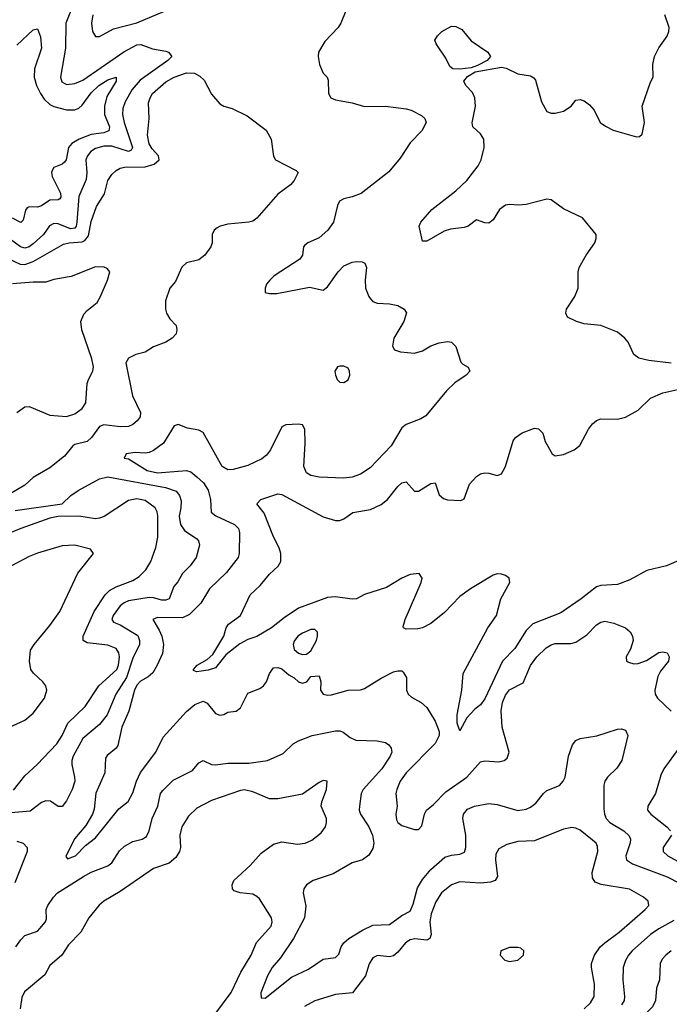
# Model space of a CAD drawing. Header units: inches. Extents: x 1649636 to 1815363, y 506543 to 641975.
# Tile 461 of 656: x 1761384 to 1764521, y 523992 to 528747. Entities that reach past the tile are written whole.
import ezdxf

# ---------------------------------------------------------------- set-up
doc = ezdxf.new("R2010")
doc.units = ezdxf.units.IN
doc.header["$MEASUREMENT"] = 0
doc.layers.add('B7562', color=7, linetype='Continuous')

msp = doc.modelspace()

# ---------------------------------------------------------------- linework, layer by layer
at = {"layer": 'B7562', "color": 5}
for points, elevation in [([(1761648, 528830), (1761607.5, 528730), (1761605, 528610), (1761581.6, 528470), (1761587.4, 528447.4), (1761610, 528433.8), (1761650, 528439), (1761690, 528455.4), (1761887.3, 528592.7), (1761950, 528625.8), (1761970, 528627.3), (1762026.3, 528606.3), (1762090, 528595), (1762103.1, 528590), (1762119.5, 528570), (1762099.2, 528550), (1761965.5, 528454.5), (1761926.9, 528410), (1761893.2, 528350), (1761882.5, 528317.5), (1761880.1, 528290), (1761888.9, 528250), (1761929.3, 528130.7), (1761923, 528117), (1761909.9, 528109.9), (1761830, 528136.5), (1761790, 528137.1), (1761750, 528125.1), (1761727.7, 528110), (1761711.8, 528090), (1761704.5, 528070), (1761708.1, 528010), (1761705.1, 527974.9), (1761670, 527894), (1761660.2, 527770), (1761656.5, 527750), (1761650, 527740.8), (1761630, 527736.7), (1761570, 527761.7), (1761550, 527763.4), (1761527.7, 527752.3), (1761499.1, 527710), (1761450, 527664.3), (1761430, 527649.5), (1761410, 527643.8), (1761388.4, 527650), (1761310, 527708.8)], 440), ([(1762959.6, 528790), (1762935.1, 528730), (1762922.4, 528710), (1762858, 528642), (1762827.8, 528590), (1762826, 528570), (1762831.8, 528530), (1762849.5, 528489.5), (1762868.7, 528470), (1762874.6, 528454.6), (1762876.2, 528390), (1762886.6, 528370), (1762910, 528360.5), (1762990, 528346), (1763050, 528327.7), (1763150, 528328.9), (1763250, 528317.2), (1763275.1, 528310), (1763324.1, 528284.1), (1763340.7, 528270), (1763346.3, 528250), (1763326.6, 528210), (1763270, 528152.7), (1763221.5, 528078.5), (1763167.2, 528012.8), (1763032.9, 527907.1), (1762990, 527891.1), (1762950, 527882.8), (1762929.1, 527870.9), (1762918.7, 527850), (1762899.7, 527770), (1762872.2, 527730), (1762830, 527693.8), (1762775.1, 527670), (1762761.4, 527658.6), (1762755.1, 527650), (1762749.7, 527610), (1762736.4, 527590), (1762613.6, 527510), (1762591.8, 527490), (1762576.2, 527470), (1762569.5, 527450), (1762569.3, 527430), (1762590, 527424.4), (1762625.3, 527425.3), (1762784.2, 527455.8), (1762850, 527441.8), (1762870, 527456.9), (1762921.6, 527530), (1762950, 527557.8), (1762990, 527575.5), (1763010, 527579.7), (1763038, 527578), (1763051.1, 527571.1), (1763058.7, 527550), (1763052.4, 527490), (1763054.7, 527450), (1763069.7, 527410), (1763078.4, 527398.4), (1763090, 527386.3), (1763110, 527378.3), (1763170, 527375.1), (1763210, 527367.3), (1763241.2, 527350), (1763251.5, 527331.5), (1763239.7, 527290), (1763191.2, 527210), (1763184.2, 527170), (1763193.4, 527153.4), (1763223.1, 527143.1), (1763290, 527136.9), (1763330, 527147.8), (1763370, 527171.5), (1763410, 527187), (1763450, 527192.7), (1763469.3, 527189.3), (1763490, 527168.7), (1763514, 527094), (1763523.6, 527083.6), (1763549.3, 527069.3), (1763557.2, 527050), (1763539.3, 527030), (1763486, 526994), (1763444.4, 526955.6), (1763345.6, 526834.4), (1763320.6, 526819.4), (1763250, 526792.3), (1763230, 526776.9), (1763177.8, 526690), (1763076.5, 526583.5), (1763030, 526552), (1762990, 526538.4), (1762950, 526533.8), (1762830, 526537.4), (1762790, 526545.8), (1762770, 526558.9), (1762755.9, 526590), (1762762.8, 526702.8), (1762760.8, 526770), (1762750, 526790.3), (1762730, 526793.7), (1762670, 526790.5), (1762650, 526780.5), (1762595.7, 526670), (1762575.4, 526644.6), (1762553.5, 526626.5), (1762485.7, 526594.3), (1762414.6, 526574.6), (1762390, 526573.9), (1762362, 526590), (1762270, 526753), (1762250, 526764.9), (1762194.3, 526774.3), (1762150, 526791.8), (1762130, 526785.5), (1762078.3, 526701.7), (1762030, 526667.1), (1762010, 526657.5), (1761990, 526654.5), (1761942.2, 526657.8), (1761898, 526650), (1761888.7, 526630), (1761910, 526626.6), (1761999.7, 526570), (1762050, 526558.8), (1762190, 526570.6), (1762210, 526564.1), (1762240.3, 526540.3), (1762271.9, 526510), (1762294.8, 526474.8), (1762305.2, 526430), (1762309.5, 526369.5), (1762331.4, 526351.4), (1762420.8, 526310), (1762441.5, 526290), (1762445.2, 526270), (1762444.7, 526170), (1762439.1, 526150), (1762382.5, 526077.5), (1762301.2, 525998.8), (1762259.1, 525930), (1762205, 525875), (1762170, 525859.3), (1762050, 525860.7), (1762026.9, 525850), (1762058.5, 525798.5), (1762070.5, 525770), (1762078.6, 525730), (1762073.4, 525686.6), (1762049, 525630), (1762026.8, 525593.2), (1762005.4, 525574.6), (1761967.4, 525552.6), (1761950, 525533.7), (1761938.3, 525510), (1761911.4, 525408.6), (1761877.7, 525330), (1761857.5, 525242.5), (1761850, 525229.1), (1761806.3, 525193.7), (1761799, 525181), (1761794.8, 525110), (1761751.9, 525011.9), (1761744.7, 524935.3), (1761735.8, 524910), (1761704.1, 524855.9), (1761649.3, 524790.7), (1761606.6, 524706.6), (1761615.3, 524695.3), (1761654.7, 524710), (1761701.4, 524758.6), (1761750, 524795.8), (1761863.6, 524936.4), (1761908, 524972), (1761930, 525013), (1761948.3, 525070), (1761968.1, 525111.9), (1762041.5, 525210), (1762077.3, 525282.7), (1762190, 525406.3), (1762230, 525439.8), (1762270, 525455.6), (1762290, 525446.3), (1762330, 525396), (1762350, 525388.5), (1762370, 525391.3), (1762390, 525403), (1762430, 525407.6), (1762450, 525423.7), (1762485.4, 525494.6), (1762543.1, 525516.9), (1762562, 525530), (1762575.5, 525550), (1762590.5, 525589.5), (1762610, 525617.2), (1762630, 525619.3), (1762650, 525612), (1762683.6, 525583.6), (1762710, 525569), (1762730, 525549), (1762750, 525544), (1762770.7, 525549.3), (1762790, 525575.3), (1762830, 525578), (1762839, 525550), (1762837.2, 525510), (1762849.2, 525490), (1762870, 525484.7), (1762890, 525486.2), (1762970, 525509.9), (1763030, 525511.5), (1763050, 525517.3), (1763130, 525568.1), (1763190, 525597.6), (1763210, 525603.5), (1763230, 525602), (1763236.6, 525596.6), (1763251.6, 525570), (1763252.1, 525510), (1763259.7, 525490), (1763275.5, 525475.5), (1763322.6, 525450), (1763350, 525425.1), (1763390, 525359.7), (1763409.9, 525310), (1763409.3, 525290), (1763390, 525252.1), (1763249.9, 525110), (1763222.2, 525070), (1763205.3, 525030), (1763200.7, 525010), (1763207.7, 524950), (1763200.7, 524910), (1763203.4, 524883.4), (1763210, 524869.7), (1763230, 524855.1), (1763290, 524836.4), (1763310, 524836.9), (1763325.9, 524854.1), (1763338.8, 524910), (1763349.1, 524930), (1763382.2, 524957.8), (1763441.3, 525018.7), (1763542.9, 525090), (1763610, 525163.1), (1763630, 525167.6), (1763697, 525163), (1763724, 525170), (1763738.4, 525181.6), (1763747.8, 525210), (1763714.2, 525330), (1763709.5, 525409.5), (1763714.8, 525450), (1763730, 525485.4), (1763750, 525510.8), (1763815.9, 525544.1), (1763850, 525628), (1763881.1, 525670), (1763925.9, 525714.1), (1763950, 525728.9), (1763970, 525734.5), (1764045.6, 525734.4), (1764070, 525740.4), (1764123, 525777), (1764170, 525825.1), (1764190, 525837.8), (1764210, 525842.8), (1764253.6, 525833.6), (1764310, 525811.2), (1764331.3, 525791.3), (1764343.1, 525770), (1764345.8, 525750), (1764332.9, 525707.1), (1764312.3, 525670), (1764314, 525650), (1764324.2, 525644.2), (1764350, 525636.9), (1764370, 525638.9), (1764410, 525652.8), (1764470, 525691.2), (1764490, 525695.1), (1764510, 525689.2), (1764520.7, 525670), (1764516.3, 525650), (1764479.1, 525600.9), (1764465.3, 525574.7), (1764450.7, 525510), (1764452.5, 525490), (1764464.1, 525470), (1764530, 525408.5)], 440), ([(1761738.3, 528770), (1761731, 528730), (1761736.1, 528690), (1761750, 528666.4), (1761770, 528665.3), (1761837.2, 528702.8), (1761950, 528732.2), (1762145.3, 528814.7)], 460), ([(1764530, 527088.9), (1764421.8, 527101.8), (1764373, 527113), (1764349.6, 527130), (1764321.7, 527190), (1764306, 527210), (1764270, 527238.9), (1764190, 527269.7), (1764110, 527279.2), (1764073.2, 527290), (1764029.4, 527310), (1764020.9, 527330), (1764025.2, 527350), (1764065.2, 527410), (1764081.2, 527450), (1764080.7, 527530), (1764086.3, 527550), (1764119.1, 527610), (1764160.5, 527670), (1764168.2, 527690), (1764168, 527710), (1764102.4, 527790), (1764010, 527833.3), (1763950, 527876.8), (1763930, 527879.8), (1763830, 527855.3), (1763792, 527852), (1763750, 527855.1), (1763730, 527851.1), (1763700.9, 527830), (1763670, 527780.9), (1763650, 527764.2), (1763630, 527766.3), (1763590, 527780.7), (1763549.2, 527750.8), (1763530, 527744.2), (1763464.7, 527735.3), (1763434.6, 527725.4), (1763350, 527677.2), (1763330, 527678), (1763312.7, 527750), (1763320.9, 527770), (1763374, 527830), (1763490, 527920.7), (1763543.1, 527970), (1763598.4, 528041.6), (1763612.7, 528070), (1763626.3, 528130), (1763625.3, 528170), (1763610, 528195.8), (1763573, 528230), (1763568.6, 528248.6), (1763585.3, 528330), (1763582.3, 528370), (1763570, 528395.4), (1763538.7, 528430), (1763529.6, 528450), (1763547.1, 528472.9), (1763583.9, 528496.1), (1763710, 528517.4), (1763733.6, 528513.6), (1763790, 528486.4), (1763850, 528476.3), (1763866, 528466), (1763874.4, 528454.4), (1763903.6, 528350), (1763930, 528304.6), (1763950, 528295.6), (1763970, 528295.3), (1764010, 528305.3), (1764047, 528330), (1764070, 528358.8), (1764090, 528362), (1764110, 528355.5), (1764136.2, 528336.2), (1764157.3, 528310), (1764186.8, 528250), (1764212.8, 528232.8), (1764250, 528214), (1764362, 528182), (1764376.8, 528183.2), (1764390, 528194.8), (1764401, 528250), (1764389.5, 528330), (1764430, 528446), (1764443.7, 528470), (1764442, 528530), (1764448.6, 528570), (1764470, 528610.6), (1764510, 528667.7), (1764519.2, 528690), (1764519.8, 528710), (1764499, 528770)], 420), ([(1761370, 528624.2), (1761450, 528698.3), (1761470, 528702.3), (1761484.8, 528664.8), (1761489.1, 528610), (1761456.3, 528510), (1761454, 528470), (1761465.5, 528430), (1761484.2, 528390), (1761503, 528363), (1761530, 528338.2), (1761550, 528328.2), (1761610, 528311.4), (1761650, 528311.5), (1761670, 528320.6), (1761685.5, 528334.5), (1761730, 528394.2), (1761766.7, 528430), (1761810, 528456.4), (1761850.3, 528470), (1761850.1, 528450), (1761804.5, 528375.5), (1761793.3, 528330), (1761793.3, 528290), (1761818.1, 528230), (1761814.6, 528210), (1761790, 528201.1), (1761730, 528193.1), (1761672.1, 528170), (1761636.6, 528150), (1761620.7, 528130), (1761609, 528071), (1761601.1, 528058.9), (1761590.1, 528049.9), (1761550, 528033.6), (1761540.9, 528019.1), (1761537.7, 528010), (1761540.5, 527990), (1761580.8, 527910), (1761582.3, 527890), (1761577.7, 527882.3), (1761570, 527877.3), (1761530, 527875.3), (1761490, 527848.6), (1761470, 527841.9), (1761430, 527843), (1761421.3, 527838.7), (1761411.9, 527828.1), (1761400.8, 527779.2), (1761390, 527767.5), (1761350, 527788.5)], 420), ([(1761325.2, 527594.8), (1761387.1, 527567.1), (1761410, 527565.1), (1761450, 527578.9), (1761596.4, 527663.6), (1761624, 527670), (1761685.5, 527674.5), (1761699.4, 527680.6), (1761716.7, 527703.3), (1761730, 527772.8), (1761755.3, 527844.7), (1761793.8, 527906.2), (1761809.5, 527970), (1761830, 528000.3), (1761850, 528019.4), (1761870, 528030.5), (1761890, 528034.6), (1761990, 528035.9), (1762033.1, 528050), (1762058.6, 528070), (1762054.7, 528090), (1762023.5, 528123.5), (1762010, 528147.2), (1762001.2, 528190), (1762009.4, 528270), (1762006.4, 528346.4), (1762013.6, 528370), (1762026.1, 528390), (1762090, 528447.2), (1762130, 528469.9), (1762190, 528491), (1762228.6, 528488.6), (1762254.4, 528474.4), (1762274.9, 528454.9), (1762310, 528387.8), (1762350, 528340.9), (1762370, 528329.6), (1762410, 528318.9), (1762483.1, 528283.1), (1762574.1, 528214.1), (1762599.1, 528170), (1762610, 528088), (1762619, 528070), (1762719.3, 528019.3), (1762728.7, 528010), (1762709.4, 527970), (1762692, 527950), (1762630, 527904.4), (1762530, 527788.2), (1762510, 527774.4), (1762491.1, 527768.9), (1762390, 527760.2), (1762352, 527750), (1762338.1, 527741.9), (1762323.9, 527730), (1762314.5, 527710), (1762313.5, 527670), (1762306.6, 527650), (1762277.6, 527610), (1762250, 527587.2), (1762190, 527572.4), (1762167.2, 527552.8), (1762136.8, 527483.2), (1762109.7, 527450), (1762088.3, 527390), (1762088.2, 527350), (1762093.3, 527330), (1762110, 527302.7), (1762139.3, 527270), (1762142.7, 527250), (1762139.3, 527230), (1762121.2, 527210), (1762090, 527190.4), (1762030, 527167.8), (1761990, 527141.4), (1761944.5, 527130), (1761910, 527112.8), (1761896.9, 527090), (1761929.9, 526930), (1761967.7, 526850), (1761966, 526830), (1761951, 526810), (1761930, 526792.4), (1761910, 526783.2), (1761870, 526780.5), (1761790, 526790.9), (1761770, 526782.8), (1761730.8, 526729.2), (1761710.9, 526710), (1761650, 526696), (1761640.4, 526690), (1761600.6, 526639.4), (1761530, 526582.3), (1761450, 526537), (1761410, 526499.2), (1761330, 526452.1)], 460), ([(1761370, 526850.3), (1761410, 526878), (1761430, 526878.9), (1761530, 526836.9), (1761610, 526831), (1761650, 526843.2), (1761686.2, 526870), (1761703, 526897), (1761710.7, 526990), (1761716.1, 527010), (1761737.8, 527050), (1761740.2, 527070), (1761733.2, 527110), (1761684.2, 527250), (1761679.5, 527290), (1761694.7, 527325.3), (1761710, 527343.6), (1761757.8, 527382.2), (1761772.9, 527407.1), (1761808, 527490), (1761819.3, 527530), (1761806, 527546), (1761792.3, 527552.3), (1761750, 527554.2), (1761633, 527507), (1761550, 527492.8), (1761510, 527479.2), (1761450, 527479.9), (1761350, 527472.1)], 480), ([(1764590, 526145.8), (1764508, 526110), (1764412.2, 526087.8), (1764330, 526042), (1764270, 526019.7), (1764190, 526015.1), (1764170, 526008), (1764095.8, 525950), (1763996.5, 525883.5), (1763862.3, 525830), (1763830, 525797.8), (1763775.5, 525710), (1763716.3, 525650), (1763630, 525466.8), (1763610, 525438), (1763582.7, 525417.3), (1763543.4, 525376.6), (1763510, 525312.7), (1763496.9, 525350), (1763496.8, 525390), (1763518.7, 525510), (1763525.7, 525590), (1763644, 525810), (1763685.8, 525870), (1763706.9, 525950), (1763750.7, 526030), (1763747.2, 526050), (1763730, 526063.8), (1763710, 526069.8), (1763690, 526070.5), (1763670, 526064.1), (1763561.8, 525998.2), (1763510, 525961.1), (1763435, 525885), (1763370, 525831.2), (1763330, 525811.1), (1763306, 525806), (1763250, 525803.6), (1763237.2, 525810), (1763236.5, 525816.5), (1763245.1, 525850), (1763322.4, 526030), (1763327.3, 526050), (1763312.8, 526072.8), (1763270, 526067.9), (1763230, 526050.4), (1763155.6, 526004.4), (1763049.4, 525970.6), (1763010, 525951.2), (1762990, 525949.1), (1762910, 525960.2), (1762870, 525956.3), (1762730, 525904.6), (1762660.9, 525859.1), (1762600.3, 525810), (1762530, 525768.7), (1762486.4, 525753.6), (1762446.7, 525733.3), (1762380.1, 525679.9), (1762330, 525618), (1762294.1, 525605.9), (1762238, 525598), (1762223.7, 525603.7), (1762223.7, 525610), (1762240.7, 525630), (1762290, 525658), (1762317.7, 525682.3), (1762369.7, 525770), (1762381.6, 525810), (1762392.4, 525827.6), (1762449.8, 525870.2), (1762496.9, 525970), (1762544.8, 526015.2), (1762589.8, 526070), (1762632, 526108), (1762645.6, 526130), (1762645.5, 526170), (1762637, 526197), (1762609.8, 526250), (1762564.5, 526364.5), (1762529.4, 526410), (1762549, 526430), (1762630, 526457), (1762650, 526454.9), (1762850, 526347), (1762910, 526328.7), (1762930, 526328.8), (1762950, 526337), (1762992.7, 526367.3), (1763077.4, 526382.6), (1763130, 526405.3), (1763160.5, 526430), (1763210, 526492.4), (1763230, 526510.4), (1763250, 526514.9), (1763290.5, 526470.5), (1763310, 526470.4), (1763370, 526508.2), (1763390, 526510.7), (1763410, 526453.4), (1763430, 526435.6), (1763450, 526428.4), (1763514.1, 526425.9), (1763530, 526433.4), (1763555.5, 526504.5), (1763590, 526541.3), (1763610, 526554), (1763630, 526559.3), (1763650, 526558), (1763690, 526545.5), (1763710, 526554), (1763729.5, 526590), (1763766.3, 526713.7), (1763777.6, 526730), (1763810, 526752), (1763870, 526774), (1763890, 526770.8), (1763910, 526751), (1763922, 526710), (1763954.8, 526650), (1763970, 526641.6), (1764010, 526647.4), (1764060.9, 526670), (1764088.5, 526691.5), (1764131.2, 526770), (1764150, 526795.8), (1764168.9, 526811.1), (1764190, 526819), (1764270, 526817.6), (1764310, 526828.2), (1764370, 526861.8), (1764430, 526919.7), (1764490, 526945.5), (1764575.9, 526964.1)], 420), ([(1761363.4, 526376.6), (1761590, 526409.5), (1761630.7, 526450), (1761666.3, 526473.7), (1761770, 526529.9), (1761810, 526539.5), (1762087.9, 526487.9), (1762139.7, 526470), (1762155.8, 526450), (1762163.3, 526423.3), (1762162.7, 526390), (1762154.9, 526350), (1762161, 526310), (1762180.3, 526280.3), (1762240, 526240), (1762248.4, 526230), (1762251.8, 526210), (1762235.9, 526150), (1762207.4, 526110), (1762170, 526072.6), (1762148, 526032), (1762128.3, 526010), (1762105.7, 525950), (1762090, 525943.8), (1762070, 525943.7), (1762030, 525955.3), (1762010, 525956.2), (1761910, 525941.1), (1761888.6, 525931.4), (1761870, 525916.1), (1761836.5, 525870), (1761829.8, 525850), (1761838, 525838), (1761870, 525825.7), (1761954.2, 525774.2), (1761963.4, 525750), (1761962.7, 525730), (1761930, 525664.7), (1761899.5, 525570), (1761848.7, 525490), (1761806.8, 525390), (1761770, 525343), (1761690, 525275.8), (1761642.8, 525190), (1761636.1, 525170), (1761635.7, 525150), (1761649.8, 525090), (1761649.9, 525070), (1761637.2, 525030), (1761610, 524974.9), (1761590, 524948.4), (1761570, 524948.2), (1761534, 524974), (1761510, 524975.3), (1761490, 524966.7), (1761435.1, 524924.9), (1761342.8, 524917.2)], 460), ([(1761354, 525026), (1761410, 525096.3), (1761468.2, 525150), (1761563.2, 525250), (1761589.3, 525290), (1761617.5, 525350), (1761701.3, 525430), (1761766.2, 525530), (1761853.3, 525610), (1761862, 525630), (1761866.3, 525670), (1761862.6, 525690), (1761850.6, 525710.6), (1761810, 525727.5), (1761710, 525737.7), (1761690.9, 525750), (1761690.5, 525770), (1761743.7, 525890), (1761797.8, 525970), (1761818.6, 525990), (1761850, 526009.2), (1761930, 526039.4), (1761961.9, 526058.1), (1761992.8, 526090), (1762017, 526130), (1762041.2, 526198.8), (1762051.8, 526248.2), (1762051.3, 526351.3), (1762048.6, 526370), (1762038.3, 526390), (1761990, 526424.6), (1761950, 526433.2), (1761910, 526425.7), (1761792.1, 526347.9), (1761770, 526339.4), (1761750, 526337), (1761669.6, 526349.6), (1761570, 526347.7), (1761530, 526339.9), (1761390, 526290.9), (1761205.2, 526214.8)], 480), ([(1761331.4, 525328.6), (1761410, 525364.6), (1761450, 525398), (1761503.6, 525470), (1761515, 525510), (1761510.5, 525530.5), (1761496.8, 525550), (1761451.9, 525591.9), (1761438.6, 525610), (1761432.2, 525650), (1761437.3, 525702.7), (1761453.7, 525730), (1761530, 525821.3), (1761578, 525890), (1761665.8, 526074.2), (1761741.1, 526170), (1761726, 526190), (1761650, 526210.4), (1761590, 526206), (1761470, 526170.4), (1761430, 526154.1), (1761344.2, 526110)], 520), ([(1761365.9, 524270), (1761390, 524304.4), (1761410, 524324.1), (1761470, 524345.7), (1761482.1, 524357.9), (1761508.9, 524390), (1761514.4, 524405.6), (1761512.9, 524450), (1761520.3, 524470), (1761547.1, 524510), (1761567.6, 524530), (1761692, 524610), (1761730, 524629.8), (1761810, 524660.7), (1761830, 524676.4), (1761866.1, 524733.9), (1761890, 524756.8), (1761930, 524778), (1761975.5, 524790), (1761996.6, 524803.4), (1762010.1, 524829.9), (1762023.7, 524890), (1762051.2, 524950), (1762064.7, 525010), (1762074.9, 525025.1), (1762125.6, 525074.4), (1762218.8, 525121.2), (1762250, 525158), (1762270, 525169.4), (1762311, 525151), (1762330, 525148.9), (1762390, 525157.5), (1762490, 525157), (1762581, 525170), (1762656.7, 525203.3), (1762704.6, 525250), (1762730, 525264.1), (1762796.3, 525290), (1762910, 525313.5), (1762930, 525313), (1762946, 525306), (1762980.3, 525280.3), (1763008, 525268), (1763110, 525264.5), (1763150, 525256.1), (1763166, 525246), (1763178.3, 525230), (1763180.4, 525210), (1763173.5, 525190), (1763133.6, 525130), (1763042.9, 525030), (1763033.8, 525010), (1763025.8, 524950), (1763024, 524930), (1763029.8, 524910), (1763069.8, 524850), (1763087.8, 524810), (1763093.7, 524770), (1763090, 524745.5), (1763070, 524712), (1763039.5, 524690), (1762990, 524675.3), (1762897.9, 524622.1), (1762801.2, 524590), (1762769.4, 524570), (1762757, 524550), (1762753.6, 524530), (1762765.9, 524465.9), (1762759.1, 524410), (1762706.8, 524310), (1762642.9, 524217.1), (1762604.2, 524170), (1762581.4, 524130), (1762548.2, 524048.2), (1762550, 524024), (1762570, 524022.4), (1762696.8, 524123.2), (1762778.2, 524161.8), (1762849.5, 524210.5), (1762910, 524219.1), (1762925.3, 524234.7), (1762936, 524270), (1762949.3, 524290), (1762973.4, 524310), (1763039.7, 524350), (1763090, 524374.3), (1763170, 524378), (1763230, 524421.4), (1763270, 524442.2), (1763284.2, 524475.8), (1763305.1, 524554.9), (1763330, 524595), (1763370, 524644), (1763437.5, 524702.5), (1763470, 524713.4), (1763510, 524716.8), (1763532.1, 524727.9), (1763538.2, 524750), (1763538.5, 524810), (1763524.4, 524890), (1763526.7, 524910), (1763546, 524934), (1763580.7, 524950), (1763650, 524962.8), (1763690, 524957.2), (1763790, 524929), (1763830, 524934.6), (1763850, 524944.1), (1763876.7, 524963.3), (1763912.9, 525010), (1763930, 525025.1), (1763990, 525049.7), (1764008.9, 525070), (1764017.8, 525090), (1764034.4, 525190), (1764054.2, 525245.8), (1764070, 525265.6), (1764090, 525275.8), (1764171.1, 525288.9), (1764270, 525320.7), (1764290, 525322), (1764310, 525316), (1764320.7, 525290), (1764292.2, 525170), (1764266.8, 525133.2), (1764222.4, 525090), (1764209.6, 525070), (1764204.2, 525050), (1764204, 524936), (1764207.7, 524910), (1764216.8, 524890), (1764233.8, 524870), (1764300.8, 524830), (1764326.4, 524806.4), (1764333, 524790), (1764332.2, 524772.2), (1764310.7, 524710), (1764314.5, 524690), (1764343, 524670), (1764510, 524608.4), (1764570, 524578.1)], 460), ([(1764567.3, 525230), (1764494.7, 525130), (1764480.6, 525099.4), (1764454.2, 525010), (1764416.4, 524950), (1764416, 524930), (1764430.9, 524910), (1764508.9, 524850), (1764527, 524830)], 440), ([(1762331, 523949), (1762405, 524050), (1762452.1, 524147.9), (1762501.4, 524230), (1762528.5, 524291.5), (1762598, 524370), (1762603.2, 524390), (1762599.8, 524410), (1762541.5, 524501.5), (1762530, 524513.6), (1762510, 524523.5), (1762449, 524530), (1762420.7, 524540.7), (1762411.5, 524550), (1762409.7, 524569.7), (1762418.8, 524590), (1762496.7, 524663.3), (1762550, 524722.2), (1762610, 524766), (1762650, 524776.9), (1762725.9, 524765.9), (1762762.7, 524770), (1762795.7, 524784.3), (1762840.3, 524819.7), (1762860.7, 524850), (1762865.7, 524870), (1762866.3, 524890), (1762840.8, 524950), (1762842.7, 524970), (1762865.7, 525030), (1762869.4, 525069.4), (1762850, 525072.8), (1762830, 525063.5), (1762750, 525007.9), (1762630, 524985.2), (1762590, 524985), (1762510, 525018.4), (1762470, 525027.7), (1762450, 525024.8), (1762310, 524976.1), (1762240.3, 524939.7), (1762199.7, 524900.3), (1762167.5, 524850), (1762157.2, 524810), (1762160.2, 524750), (1762156.8, 524730), (1762139, 524701), (1762106.5, 524673.5), (1762030, 524648.1), (1761870, 524537.5), (1761790, 524489.8), (1761768.5, 524471.5), (1761718.3, 524410), (1761680, 524340), (1761620.1, 524279.9), (1761587.5, 524230), (1761530, 524180.4), (1761505.9, 524134.1), (1761406.9, 524053.1), (1761394.9, 524025.1), (1761386.5, 523970)], 480), ([(1764110.6, 523970), (1764141.1, 523998.9), (1764157.5, 524030), (1764159.1, 524090), (1764144.5, 524170), (1764145.2, 524190), (1764159, 524230), (1764187.5, 524270), (1764209, 524290), (1764278.9, 524341.1), (1764404.4, 524450), (1764421.3, 524470), (1764418.4, 524490), (1764395.6, 524510), (1764328.4, 524548.4), (1764191.1, 524571.1), (1764162.3, 524582.3), (1764150, 524602.7), (1764149.1, 524629.1), (1764175.4, 524730), (1764174.8, 524754.8), (1764167.7, 524770), (1764150, 524785.3), (1764090, 524832.8), (1764070, 524843.1), (1764050, 524847), (1764010, 524838.2), (1763870, 524781.1), (1763790, 524778.3), (1763736.5, 524763.5), (1763697.3, 524742.7), (1763683, 524717), (1763681.6, 524690), (1763691.5, 524610), (1763679.6, 524590), (1763657.4, 524582.6), (1763610, 524577.3), (1763510, 524584.5), (1763470, 524569.9), (1763420.5, 524530), (1763393, 524487), (1763370.6, 524430), (1763365.1, 524390), (1763370.6, 524329.4), (1763365.3, 524310), (1763350, 524302.4), (1763292.2, 524307.8), (1763270, 524303.8), (1763246.6, 524290), (1763210, 524244.4), (1763190, 524226.8), (1763170, 524221.7), (1763112.1, 524227.9), (1763090, 524217.2), (1763072.2, 524187.8), (1763054.8, 524130), (1762991.5, 524048.5), (1762910, 524039.9), (1762810, 524009.2), (1762758.8, 523981.2)], 480), ([(1764531.8, 524810), (1764490.9, 524750), (1764491.1, 524730), (1764514, 524710), (1764650, 524633.5)], 440), ([(1761370, 524779.6), (1761401, 524770), (1761420.6, 524750), (1761420.9, 524730), (1761360.2, 524579.8)], 460), ([(1764542.9, 524397.1), (1764470, 524357.5), (1764430, 524330.1), (1764341.1, 524250), (1764324.6, 524230), (1764310, 524204.4), (1764298.6, 524170), (1764296, 524110), (1764305.2, 524030), (1764302.2, 524010), (1764289.9, 523990)], 460), ([(1764529.7, 524250), (1764503.5, 524230), (1764486.2, 524210), (1764477.1, 524190), (1764473.6, 524110), (1764459.3, 524070), (1764453.8, 524010), (1764439.9, 523980.1), (1764409.9, 523950.1), (1764274.8, 523850), (1764193.3, 523766.7), (1764086.2, 523710), (1764070.9, 523690), (1764061, 523650), (1764066.7, 523626.7), (1764087.6, 523607.6), (1764170, 523588.3), (1764190, 523591.1), (1764270, 523619.6), (1764350, 523634), (1764430, 523669.2), (1764470, 523673.3), (1764530, 523665)], 440)]:
    msp.add_lwpolyline(points, dxfattribs=dict(at, elevation=elevation))
for points, elevation in [([(1763510, 528508.2), (1763475.3, 528510), (1763460.7, 528520.7), (1763441.3, 528561.3), (1763395.3, 528630), (1763388.9, 528648.9), (1763402, 528670), (1763422, 528690), (1763470, 528715.5), (1763490, 528714.9), (1763519.3, 528699.3), (1763564.4, 528644.4), (1763644, 528590), (1763658, 528570), (1763641, 528550), (1763594.6, 528525.4), (1763564.8, 528515.2)], 420), ([(1762930, 527074.7), (1762918.8, 527070), (1762906.7, 527050), (1762908.7, 527030), (1762917.1, 527010), (1762930, 526997.1), (1762950, 526994.9), (1762970, 527008), (1762978.3, 527030), (1762977.4, 527050), (1762970, 527063.7), (1762950, 527074)], 460), ([(1762810, 525802.9), (1762790, 525802), (1762750, 525785.3), (1762727.1, 525770), (1762710, 525746.6), (1762705, 525730), (1762710, 525706.4), (1762730, 525688.4), (1762750, 525681.6), (1762770, 525683), (1762790, 525699.1), (1762816.9, 525750), (1762823, 525770), (1762822.9, 525790)], 440), ([(1763790, 524267.3), (1763750, 524267.3), (1763708, 524250), (1763704.9, 524230), (1763726, 524206), (1763750, 524198.4), (1763790, 524205.3), (1763817, 524230), (1763819.3, 524250), (1763803.3, 524263.3)], 520)]:
    msp.add_lwpolyline(points, close=True, dxfattribs=dict(at, elevation=elevation))

doc.saveas('drawing.dxf')
